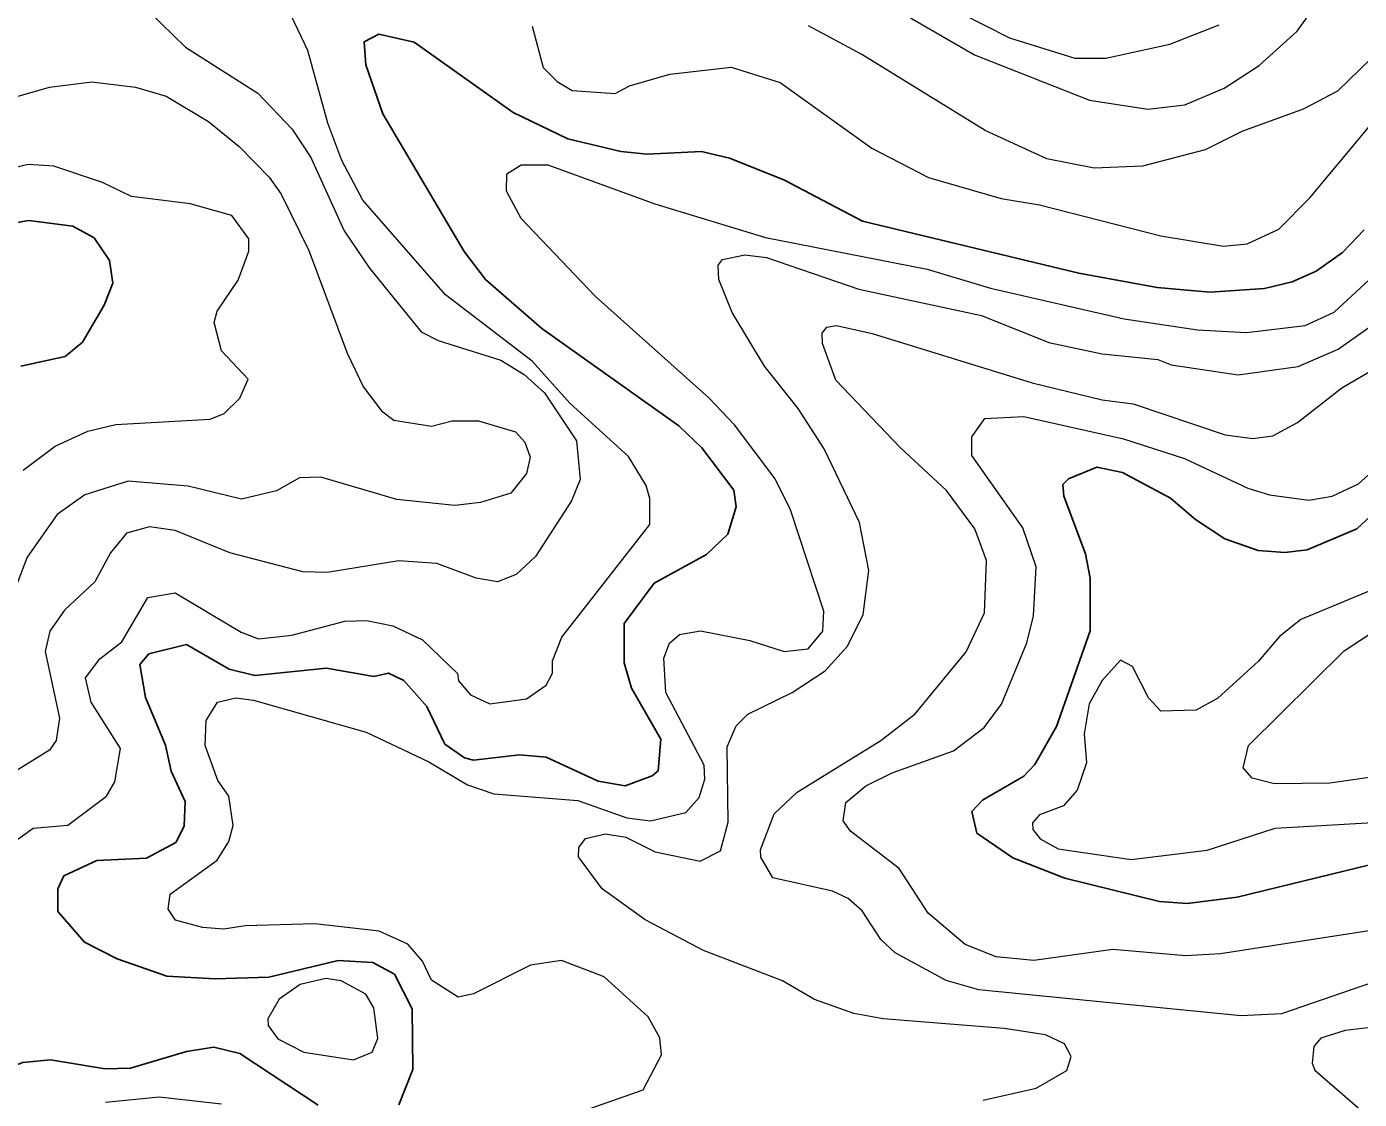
# Model space of a CAD drawing. Extents: x 673.6 to 698.9, y 7012 to 7040.1.
# Drawn here: x 688.151 to 689.342, y 7016.629 to 7017.588 of the extents above; entities that cross this region are included whole.
import ezdxf

# ---------------------------------------------------------------- set-up
doc = ezdxf.new("R2010")
doc.units = 0
doc.header["$LTSCALE"] = 0.032
doc.layers.add('1', color=7, linetype='Continuous', lineweight=25)
doc.layers.add('2', color=7, linetype='Continuous', lineweight=13)

msp = doc.modelspace()

# ---------------------------------------------------------------- linework, layer by layer
at = {"layer": '1'}
for points in [[(688.4616, 7017.0069), (688.4745, 7017.01), (688.4884, 7017.0033), (688.5088, 7016.9802), (688.5249, 7016.9465), (688.5426, 7016.9342), (688.5506, 7016.9322), (688.5916, 7016.937), (688.6154, 7016.9347), (688.662, 7016.9134), (688.6862, 7016.9093), (688.7104, 7016.918), (688.7157, 7016.9227), (688.7181, 7016.951), (688.6918, 7016.9966), (688.6854, 7017.0193), (688.6854, 7017.0542), (688.7122, 7017.0904), (688.7589, 7017.1161), (688.7779, 7017.1341), (688.7854, 7017.1586), (688.7832, 7017.1734), (688.7546, 7017.2112), (688.7341, 7017.231), (688.6116, 7017.3181), (688.5614, 7017.3618), (688.5421, 7017.3869), (688.4696, 7017.5099), (688.4543, 7017.5538), (688.4528, 7017.5743), (688.4659, 7017.5812), (688.4976, 7017.574), (688.5859, 7017.5112), (688.6348, 7017.4875), (688.6824, 7017.4761), (688.7058, 7017.4738), (688.7543, 7017.4761), (688.7794, 7017.4703), (688.828, 7017.4508), (688.8982, 7017.4141), (689.0917, 7017.3676), (689.1615, 7017.3546), (689.2087, 7017.3505), (689.2577, 7017.3538), (689.2823, 7017.3596), (689.3038, 7017.3692), (689.3274, 7017.386), (689.3467, 7017.4063)], [(688.1459, 7017.2845), (688.1857, 7017.293), (688.201, 7017.3059), (688.2206, 7017.3389), (688.2281, 7017.3586), (688.2252, 7017.3789), (688.2115, 7017.3991), (688.1924, 7017.4096), (688.1532, 7017.4145), (688.1126, 7017.4077)], [(689.0522, 7016.9282), (689.0717, 7016.9621), (689.1019, 7017.0477), (689.1019, 7017.0948), (689.0977, 7017.1166), (689.0782, 7017.168), (689.0774, 7017.1785), (689.0823, 7017.1836), (689.1078, 7017.1942), (689.1307, 7017.1893), (689.1736, 7017.1665), (689.196, 7017.1472), (689.2222, 7017.1301), (689.252, 7017.1196), (689.2757, 7017.1179), (689.2958, 7017.1202), (689.3402, 7017.139), (689.4926, 7017.28)], [(688.2584, 7016.8445), (688.2845, 7016.8585), (688.2921, 7016.8731), (688.293, 7016.8953), (688.2803, 7016.9224), (688.2752, 7016.9457), (688.2573, 7016.9881), (688.2524, 7017.0176), (688.2605, 7017.0273), (688.2942, 7017.0355), (688.3321, 7017.0136), (688.3551, 7017.0078), (688.4191, 7017.0143), (688.4616, 7017.0069)], [(689.0325, 7016.8449), (689.0004, 7016.867), (688.9959, 7016.8862), (689.0056, 7016.8965), (689.0425, 7016.9179), (689.0522, 7016.9282)], [(688.2028, 7016.7694), (688.1792, 7016.7969), (688.1792, 7016.8171), (688.1844, 7016.8287), (688.214, 7016.8425), (688.2584, 7016.8445)], [(689.3883, 7016.8475), (689.233, 7016.8098), (689.1886, 7016.804), (689.1636, 7016.8059), (689.079, 7016.8267), (689.0325, 7016.8449)], [(688.4838, 7016.6239), (688.4963, 7016.6556), (688.4957, 7016.7098), (688.4799, 7016.741), (688.4605, 7016.7513), (688.4296, 7016.753), (688.3676, 7016.7383), (688.3196, 7016.7366), (688.2765, 7016.739), (688.2321, 7016.7545), (688.2028, 7016.7694)], [(688.0816, 7016.6168), (688.1237, 7016.6532), (688.1479, 7016.6618), (688.1725, 7016.6642), (688.2214, 7016.6561), (688.244, 7016.6568), (688.2942, 7016.6716), (688.3184, 7016.6756), (688.3418, 7016.67), (688.4117, 7016.6237)]]:
    msp.add_lwpolyline(points, dxfattribs=at)
at = {"layer": '2'}
for points in [[(688.4768, 7017.7209), (688.5149, 7017.7178), (688.5643, 7017.7195), (688.6078, 7017.7316), (688.6568, 7017.7589), (688.6849, 7017.7622), (688.7182, 7017.7598), (688.7582, 7017.7354), (688.7997, 7017.6993), (688.9426, 7017.5947), (688.9983, 7017.5628), (689.1011, 7017.5221), (689.1534, 7017.514), (689.1863, 7017.518), (689.2214, 7017.533), (689.2529, 7017.553), (689.2867, 7017.5837), (689.3292, 7017.6427), (689.3526, 7017.6668)], [(688.26, 7017.6017), (688.2932, 7017.5694), (688.3577, 7017.5285), (688.3885, 7017.4961), (688.4053, 7017.4709), (688.4349, 7017.4052), (688.4576, 7017.3721)], [(688.4026, 7017.5665), (688.3816, 7017.6102)], [(688.9625, 7017.6122), (689.0296, 7017.5778), (689.0881, 7017.5596), (689.1157, 7017.5596), (689.1731, 7017.5722), (689.2172, 7017.5894)], [(688.6031, 7017.5883), (688.6128, 7017.5514), (688.6253, 7017.5387), (688.6389, 7017.5307), (688.6773, 7017.528), (688.6901, 7017.535), (688.726, 7017.5454), (688.7809, 7017.5516), (688.8246, 7017.538), (688.9065, 7017.4793), (688.9573, 7017.4529), (689.0222, 7017.4342), (689.0565, 7017.4286), (689.165, 7017.4009), (689.2208, 7017.3916), (689.2422, 7017.3936), (689.2703, 7017.4067), (689.2981, 7017.4348), (689.3594, 7017.5084)], [(689.353, 7017.5593), (689.3228, 7017.5301), (689.2921, 7017.5141), (689.2372, 7017.4941), (689.2044, 7017.4777), (689.1485, 7017.463), (689.1054, 7017.4614), (689.063, 7017.4697), (689.008, 7017.4949), (688.8977, 7017.563), (688.8501, 7017.5886)], [(688.6031, 7017.2888), (688.5257, 7017.3482), (688.4516, 7017.4328), (688.4329, 7017.4682), (688.4205, 7017.5016), (688.4026, 7017.5665)], [(688.1312, 7017.522), (688.1717, 7017.5338), (688.2095, 7017.5386), (688.2485, 7017.5339), (688.2758, 7017.5256), (688.3136, 7017.503), (688.3412, 7017.4808), (688.3679, 7017.4534), (688.3786, 7017.4381), (688.4033, 7017.3878), (688.4378, 7017.2959), (688.4523, 7017.2655), (688.4684, 7017.2444), (688.4795, 7017.2361), (688.513, 7017.2306), (688.5316, 7017.2354), (688.555, 7017.2355), (688.588, 7017.2256), (688.5966, 7017.2163), (688.6011, 7017.2031), (688.5981, 7017.1885), (688.584, 7017.1708), (688.5567, 7017.1626), (688.5339, 7017.1598), (688.482, 7017.1651), (688.4141, 7017.1852), (688.3951, 7017.1845), (688.3744, 7017.1728), (688.3432, 7017.1656), (688.2955, 7017.1771), (688.2419, 7017.1816), (688.2031, 7017.1692), (688.1786, 7017.1518), (688.1516, 7017.1137), (688.1413, 7017.0863)], [(688.1482, 7017.1913), (688.1768, 7017.2128), (688.2058, 7017.2262), (688.2309, 7017.2321), (688.3153, 7017.2369), (688.3278, 7017.242), (688.3416, 7017.2557), (688.3492, 7017.2728), (688.3254, 7017.298), (688.3188, 7017.3235), (688.3216, 7017.3334), (688.3402, 7017.3612), (688.3499, 7017.3871), (688.3499, 7017.3982), (688.3346, 7017.4191), (688.2972, 7017.4294), (688.2449, 7017.4359), (688.2191, 7017.4484), (688.1755, 7017.4631), (688.1526, 7017.4647), (688.1088, 7017.4542)], [(688.6472, 7016.6182), (688.7021, 7016.6375), (688.7187, 7016.6686), (688.717, 7016.6839), (688.7066, 7016.7028), (688.6674, 7016.7385), (688.6292, 7016.7531), (688.6016, 7016.7488), (688.5506, 7016.7234), (688.5368, 7016.7202), (688.513, 7016.7356), (688.5049, 7016.7524), (688.492, 7016.7677), (688.4664, 7016.7794), (688.4087, 7016.7859), (688.3465, 7016.7842), (688.3274, 7016.781), (688.3085, 7016.7825), (688.2842, 7016.7892), (688.2778, 7016.799), (688.2796, 7016.8124), (688.3216, 7016.8429), (688.3318, 7016.8595), (688.3359, 7016.8736), (688.332, 7016.8999), (688.3222, 7016.9141), (688.3107, 7016.9454), (688.3115, 7016.9676), (688.3217, 7016.9839), (688.3382, 7016.9879), (688.354, 7016.9858), (688.4546, 7016.9571), (688.5108, 7016.9307), (688.5452, 7016.9101), (688.5687, 7016.9021), (688.6439, 7016.8961), (688.6875, 7016.8807), (688.7089, 7016.878), (688.7403, 7016.8855), (688.7523, 7016.8987), (688.7575, 7016.9151), (688.7568, 7016.9277), (688.7224, 7016.9925), (688.7206, 7017.0233), (688.7259, 7017.0367), (688.7347, 7017.0446), (688.7534, 7017.0479), (688.7977, 7017.0392), (688.8284, 7017.0292), (688.8496, 7017.0317), (688.8629, 7017.0476), (688.8636, 7017.0652), (688.8339, 7017.1559), (688.8201, 7017.1836), (688.7839, 7017.2319), (688.7609, 7017.2559), (688.6593, 7017.3469), (688.5933, 7017.4163), (688.5801, 7017.4408), (688.5804, 7017.4564), (688.5931, 7017.4643), (688.6171, 7017.4644), (688.7126, 7017.4296), (688.8116, 7017.3994), (688.9562, 7017.371), (689.0126, 7017.3541), (689.1321, 7017.3267), (689.1978, 7017.3168), (689.2414, 7017.3143), (689.294, 7017.3206), (689.3197, 7017.3327), (689.3552, 7017.3655)], [(689.0062, 7016.6282), (689.0534, 7016.6389), (689.0809, 7016.6548), (689.0848, 7016.6673), (689.0787, 7016.6787), (689.0619, 7016.6865), (689.0248, 7016.6923), (688.9168, 7016.701), (688.8905, 7016.7058), (688.8554, 7016.7182), (688.8267, 7016.7349), (688.7561, 7016.762), (688.7039, 7016.7893), (688.6657, 7016.8172), (688.6443, 7016.8457), (688.6448, 7016.8541), (688.6506, 7016.862), (688.6686, 7016.8664), (688.6867, 7016.8632), (688.713, 7016.8501), (688.7531, 7016.8419), (688.7714, 7016.851), (688.7781, 7016.8766), (688.7774, 7016.9441), (688.7854, 7016.9629), (688.7957, 7016.9733), (688.8354, 7016.9926), (688.8648, 7017.0121), (688.885, 7017.0341), (688.899, 7017.0624), (688.904, 7017.1017), (688.8957, 7017.1445), (688.864, 7017.2106), (688.8407, 7017.2465), (688.8106, 7017.2845), (688.7819, 7017.3324), (688.77, 7017.3618), (688.7692, 7017.3747), (688.7732, 7017.3796), (688.7931, 7017.384), (688.8124, 7017.3816), (688.895, 7017.3531), (689.0046, 7017.3297), (689.0647, 7017.3054), (689.1126, 7017.2953), (689.1622, 7017.2904), (689.1742, 7017.2854), (689.2339, 7017.2765), (689.2876, 7017.2841), (689.3233, 7017.2996), (689.356, 7017.3225)], [(688.4576, 7017.3721), (688.5039, 7017.3149), (688.5189, 7017.3072), (688.5749, 7017.2898), (688.596, 7017.277), (688.6141, 7017.2606)], [(689.3819, 7016.743), (689.2729, 7016.7055), (689.2363, 7016.7037), (689.0022, 7016.7268), (688.9731, 7016.7353), (688.9275, 7016.7598), (688.9146, 7016.7718), (688.8981, 7016.7974), (688.8855, 7016.8086), (688.8714, 7016.815), (688.818, 7016.8269), (688.8075, 7016.8454), (688.807, 7016.852), (688.8192, 7016.8841), (688.8398, 7016.9034), (688.9148, 7016.9498), (688.9453, 7016.9737), (688.9908, 7017.0289), (689.0074, 7017.064), (689.0092, 7017.1106), (688.9986, 7017.1388), (688.9735, 7017.1731), (688.9321, 7017.2113), (688.8744, 7017.2717), (688.8624, 7017.3047), (688.8621, 7017.3139), (688.8664, 7017.3191), (688.8749, 7017.3207), (688.9069, 7017.3135), (689.0499, 7017.2695), (689.1126, 7017.2542), (689.1401, 7017.2507), (689.2224, 7017.2231), (689.2471, 7017.2198), (689.2651, 7017.2222), (689.2871, 7017.234), (689.3268, 7017.265), (689.3792, 7017.2956)], [(688.136, 7016.8562), (688.157, 7016.8715), (688.1881, 7016.8739), (688.2225, 7016.9001), (688.2301, 7016.9129), (688.235, 7016.9425), (688.2088, 7016.984), (688.2039, 7017.0057), (688.2165, 7017.0228), (688.2362, 7017.0378), (688.2594, 7017.0775), (688.284, 7017.0817), (688.3429, 7017.0467), (688.3583, 7017.0407), (688.3882, 7017.044), (688.4356, 7017.0564), (688.4552, 7017.057), (688.4784, 7017.0521), (688.5051, 7017.0398), (688.5362, 7017.0097), (688.5371, 7017.0031), (688.548, 7016.9907), (688.5651, 7016.9824), (688.5979, 7016.9871), (688.6156, 7016.9991), (688.6212, 7017.0099), (688.6213, 7017.0208), (688.6294, 7017.0421), (688.7082, 7017.1428), (688.7083, 7017.166), (688.7049, 7017.1777), (688.689, 7017.2037), (688.6367, 7017.2512), (688.6031, 7017.2888)], [(688.6141, 7017.2606), (688.6425, 7017.2175), (688.6459, 7017.183), (688.6382, 7017.164), (688.6061, 7017.1143), (688.5888, 7017.0981), (688.572, 7017.0916), (688.5531, 7017.0949), (688.5177, 7017.108), (688.484, 7017.1104), (688.4198, 7017.0998), (688.3981, 7017.1005), (688.3328, 7017.1176), (688.284, 7017.1376), (688.261, 7017.1407), (688.2403, 7017.1352), (688.2261, 7017.1174), (688.212, 7017.0916), (688.1851, 7017.0663), (688.172, 7017.0476), (688.1677, 7017.0293), (688.1807, 7016.9696), (688.1775, 7016.9498), (688.1717, 7016.9412), (688.1418, 7016.9225)], [(688.996, 7017.2213), (689.0077, 7017.2376), (689.0424, 7017.2395), (689.1315, 7017.2195), (689.186, 7017.2019), (689.2428, 7017.1753)], [(689.424, 7016.7909), (689.2183, 7016.7591), (689.1871, 7016.7572), (689.1221, 7016.7629), (689.0513, 7016.7531), (689.0177, 7016.7563), (688.99, 7016.7675), (688.957, 7016.7955), (688.931, 7016.8352), (688.8875, 7016.8688), (688.8811, 7016.8779), (688.8835, 7016.8942), (688.9012, 7016.9092), (688.9247, 7016.9208), (688.9795, 7016.9404), (689.0071, 7016.9615), (689.0226, 7016.9821), (689.0451, 7017.037), (689.0511, 7017.0611), (689.0534, 7017.105), (689.0415, 7017.1399), (688.9959, 7017.2045), (688.996, 7017.2213)], [(689.2428, 7017.1753), (689.2619, 7017.1693), (689.2971, 7017.1647), (689.3182, 7017.1681), (689.3417, 7017.1791), (689.3656, 7017.201)], [(689.3797, 7017.0952), (689.29, 7017.0578), (689.271, 7017.0428), (689.2521, 7017.0205), (689.2158, 7016.9876), (689.1965, 7016.9767), (689.1649, 7016.976), (689.154, 7016.9878), (689.1397, 7017.0159), (689.1289, 7017.0215), (689.1124, 7017.0034), (689.101, 7016.9825), (689.0963, 7016.9558), (689.0985, 7016.9298), (689.0902, 7016.9053), (689.0779, 7016.8913), (689.0566, 7016.8834), (689.0503, 7016.876), (689.0505, 7016.8701), (689.0572, 7016.8619), (689.0731, 7016.853), (689.1384, 7016.8434), (689.2063, 7016.8516), (689.2671, 7016.8713), (689.3545, 7016.8763)], [(689.4072, 7016.9248), (689.3159, 7016.9116), (689.2665, 7016.9109), (689.2466, 7016.9162), (689.2385, 7016.9253), (689.2434, 7016.9452), (689.3288, 7017.0299), (689.4007, 7017.0772)], [(689.6655, 7016.5972), (689.5444, 7016.6653), (689.4964, 7016.6869), (689.4158, 7016.7005), (689.3297, 7016.6905), (689.3079, 7016.6836), (689.3016, 7016.6763), (689.3001, 7016.6614), (689.3027, 7016.6551), (689.3654, 7016.6004)], [(688.2218, 7016.6264), (688.2695, 7016.6313), (688.3254, 7016.6248)]]:
    msp.add_lwpolyline(points, dxfattribs=at)
msp.add_lwpolyline([(688.4601, 7016.6712), (688.4652, 7016.6832), (688.4615, 7016.7108), (688.4545, 7016.7231), (688.4322, 7016.7349), (688.4186, 7016.737), (688.3958, 7016.7316), (688.3769, 7016.7184), (688.3667, 7016.7008), (688.367, 7016.695), (688.3758, 7016.683), (688.399, 7016.671), (688.4434, 7016.6643)], close=True, dxfattribs=at)

doc.saveas('drawing.dxf')
